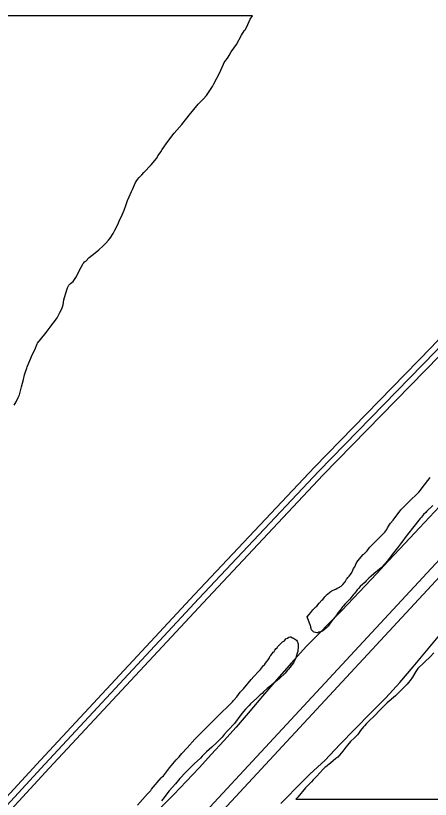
# Model space of a CAD drawing. Extents: x 3177385 to 3215275, y 903885 to 929304.
# Drawn here: x 3198896 to 3199953, y 922488 to 924487 of the extents above; entities that cross this region are included whole.
import ezdxf

# ---------------------------------------------------------------- set-up
doc = ezdxf.new("R2010")
doc.units = 0
for name, color, linetype in [('V-LEVE-TOET', 7, 'Continuous'), ('V-ROAD-CNTR', 7, 'Continuous'), ('V-SITE-VEGE', 7, 'Continuous'), ('V-SURV-LINE', 7, 'Continuous')]:
    doc.layers.add(name, color=color, linetype=linetype)

msp = doc.modelspace()

# ---------------------------------------------------------------- linework, layer by layer
at = {"layer": 'V-LEVE-TOET'}
for points in [[(3199976.2, 923235.6), (3199925.9, 923181.2), (3199875.4, 923127.2), (3199846.1, 923095.5), (3199816.8, 923063.9), (3199787.2, 923032.5), (3199757.4, 923001.2), (3199727.5, 922970.1), (3199697.4, 922939.2), (3199667.1, 922908.5), (3199636.7, 922877.9), (3199599, 922836.1), (3199561.7, 922793.9), (3199525, 922751.2), (3199488.9, 922708), (3199458.1, 922672.7), (3199427, 922637.8), (3199395.5, 922603.1), (3199363.8, 922568.7), (3199331.7, 922534.6), (3199299.3, 922500.8), (3199266.6, 922467.2)], [(3199572.5, 922477.5), (3199590.5, 922496.5), (3199608.9, 922515.3), (3199627.5, 922533.8), (3199646.3, 922552.1), (3199665.4, 922570.1), (3199684.7, 922587.9), (3199722.9, 922628.2), (3199761.6, 922668.1), (3199800.6, 922707.7), (3199840.1, 922746.8), (3199875.1, 922786.4), (3199909.6, 922826.5), (3199943.7, 922866.8), (3199977.4, 922907.5)]]:
    msp.add_lwpolyline(points, dxfattribs=at)
at = {"layer": 'V-ROAD-CNTR'}
for points in [[(3200648, 924339.4), (3200609.8, 924305.1), (3200456.1, 924156), (3200257, 923941.6), (3199966.4, 923630.4), (3199668.7, 923325.3), (3199363, 923000.2), (3198970.7, 922577.7), (3198602.5, 922178.3), (3198284.5, 921845.3), (3197933.9, 921476), (3197585.5, 921095.7), (3197385.9, 920879.9), (3197269.9, 920750.5), (3197232.5, 920705.7), (3197201.6, 920689.4), (3197172.8, 920685.5), (3197150.6, 920697.3), (3197131.6, 920712), (3197116.7, 920737.6), (3197110.4, 920760)], [(3200625.7, 924339.5), (3200599.6, 924316.1), (3200445.4, 924166.5), (3200246.1, 923951.8), (3199955.6, 923640.7), (3199657.9, 923335.7), (3199352, 923010.4), (3198959.7, 922587.9), (3198591.5, 922188.5), (3198273.6, 921855.7), (3197922.9, 921486.2), (3197574.5, 921105.9), (3197374.8, 920890), (3197258.5, 920760.3), (3197222.9, 920717.6), (3197196.9, 920704), (3197175.5, 920701.1), (3197158.8, 920710), (3197143.1, 920722.1), (3197125.3, 920752.5)], [(3200648, 924319.3), (3200620, 924294.2), (3200466.8, 924145.6), (3200268, 923931.4), (3199977.3, 923620), (3199679.6, 923314.9), (3199373.9, 922989.9), (3198981.7, 922567.6), (3198613.4, 922168), (3198295.3, 921835), (3197944.9, 921465.7), (3197596.6, 921085.6), (3197397, 920869.8), (3197281.2, 920740.7), (3197242.1, 920693.8), (3197206.2, 920674.9), (3197170, 920670), (3197142.4, 920684.7), (3197123.1, 920699.6)]]:
    msp.add_lwpolyline(points, dxfattribs=at)
at = {"layer": 'V-SITE-VEGE'}
for p, q in [((3199962.3, 922861.7), (3199953.2, 922851.7)), ((3199953.2, 922851.7), (3199939.5, 922839.3)), ((3199921.7, 922822), (3199916.2, 922814.7)), ((3199937.2, 922837.5), (3199921.7, 922822)), ((3199939.5, 922839.3), (3199937.2, 922837.5)), ((3199916.2, 922814.7), (3199907.5, 922800.1)), ((3199893.8, 922782.3), (3199879.2, 922766.3)), ((3199897.9, 922786.4), (3199893.8, 922782.3)), ((3199902, 922791.4), (3199897.9, 922786.4)), ((3199907.5, 922800.1), (3199902, 922791.4)), ((3199879.2, 922766.3), (3199870.5, 922758.1)), ((3199864.6, 922752.2), (3199843.6, 922734.8)), ((3199870.5, 922758.1), (3199864.6, 922752.2)), ((3199836.3, 922727.5), (3199825.8, 922717.5)), ((3199843.6, 922734.8), (3199836.3, 922727.5)), ((3199825.8, 922717.5), (3199809.3, 922699.7)), ((3199790.1, 922681.4), (3199785.1, 922675.5)), ((3199793.3, 922684.6), (3199790.1, 922681.4)), ((3199798.4, 922689.2), (3199793.3, 922684.6)), ((3199809.3, 922699.7), (3199798.4, 922689.2)), ((3199775.1, 922663.6), (3199770, 922656.3)), ((3199782.8, 922673.2), (3199775.1, 922663.6)), ((3199785.1, 922675.5), (3199782.8, 922673.2)), ((3199760.9, 922646.3), (3199749.9, 922635.8)), ((3199763.6, 922648.6), (3199760.9, 922646.3)), ((3199767.8, 922652.7), (3199763.6, 922648.6)), ((3199770, 922656.3), (3199767.8, 922652.7)), ((3199737.6, 922621.6), (3199729.8, 922611.1)), ((3199741.7, 922626.2), (3199737.6, 922621.6)), ((3199749.9, 922635.8), (3199741.7, 922626.2)), ((3199729.8, 922611.1), (3199721.6, 922600.6)), ((3199712.5, 922592.4), (3199698.8, 922580.5)), ((3199717.1, 922595.6), (3199712.5, 922592.4)), ((3199721.6, 922600.6), (3199717.1, 922595.6)), ((3199679.6, 922564.6), (3199663.6, 922547.2)), ((3199685.5, 922570), (3199679.6, 922564.6)), ((3199689.7, 922572.8), (3199685.5, 922570)), ((3199691.5, 922575.1), (3199689.7, 922572.8)), ((3199698.8, 922580.5), (3199691.5, 922575.1)), ((3199663.6, 922547.2), (3199654.5, 922538.1)), ((3199642.6, 922524.9), (3199635.3, 922517.6)), ((3199650.4, 922533.1), (3199642.6, 922524.9)), ((3199654.5, 922538.1), (3199650.4, 922533.1)), ((3199635.3, 922517.6), (3199615.7, 922493.8)), ((3199615.7, 922493.8), (3199610.6, 922488.3)), ((3199610.6, 922488.3), (3200059.8, 922488.3))]:
    msp.add_line(p, q, dxfattribs=at)
for points in [[(3199185.5, 924025), (3199191.7, 924039), (3199193.9, 924043.5), (3199201.7, 924061.3), (3199206.7, 924069.7), (3199210.7, 924074.7), (3199217.9, 924081.4), (3199222.9, 924087.6), (3199241.9, 924107.1), (3199254.8, 924123.3), (3199259.3, 924130.6), (3199266, 924140.1), (3199269.3, 924146.2), (3199283.8, 924166.3), (3199300.6, 924187.5), (3199307.3, 924194.8), (3199319.6, 924209.3), (3199329.1, 924221.6), (3199341.4, 924237.8), (3199347, 924243.9), (3199361.5, 924261.8), (3199373.8, 924274.1), (3199382.7, 924283.6), (3199397.8, 924306.4), (3199401.7, 924313.7), (3199415.7, 924340.5), (3199429.7, 924371.2), (3199431.3, 924372.3), (3199433.6, 924375.7), (3199438, 924381.3), (3199440.8, 924385.7), (3199445.9, 924394.7), (3199459.3, 924413.7), (3199472.1, 924437.1), (3199478.8, 924448.3), (3199481.1, 924451.1), (3199485.5, 924458.9), (3199493.9, 924477.9), (3199500.1, 924487.2), (3194782.9, 924487.2)], [(3198892.2, 923494), (3198897.2, 923501.9), (3198902.8, 923513), (3198905.6, 923520.3), (3198910.6, 923540.4), (3198916.2, 923559.4), (3198919, 923571.1), (3198921.2, 923578.4), (3198924.6, 923587.8), (3198925.7, 923591.8), (3198939.1, 923623.6), (3198944.7, 923634.8), (3198950.8, 923650.4), (3198952, 923652.1), (3198959.8, 923661.6), (3198974.3, 923678.9), (3198983.8, 923692.8), (3198988.3, 923699), (3198995, 923706.8), (3199002.2, 923716.3), (3199008.9, 923729.7), (3199014, 923739.2), (3199016.8, 923749.8), (3199019, 923762.6), (3199022.9, 923777.1), (3199028, 923792.8), (3199031.9, 923800), (3199035.8, 923803.9), (3199043, 923809.5), (3199049.7, 923819.6), (3199063.2, 923845.3), (3199068.2, 923855.3), (3199069.9, 923857), (3199071.5, 923859.2), (3199074.9, 923861.4), (3199083.8, 923870.4), (3199098.9, 923882.1), (3199107.8, 923889.9), (3199119.6, 923900.5), (3199126.3, 923907.2), (3199132.4, 923914.5), (3199136.9, 923920.1), (3199144.7, 923931.8), (3199148.6, 923940.2), (3199156.4, 923954.7), (3199160.4, 923963.1), (3199167.6, 923979.3), (3199172.7, 923991.5), (3199176.6, 924002.7), (3199181.6, 924015.6), (3199185.5, 924025)], [(3199879.4, 923143.6), (3199869.4, 923129.6), (3199856, 923112.9), (3199843.1, 923096.1), (3199838.1, 923090), (3199828, 923078.8), (3199809.6, 923063.8), (3199802.3, 923057.6), (3199796.2, 923052), (3199792.3, 923048.1), (3199789.5, 923045.3), (3199787.2, 923042.5), (3199774.4, 923031.4), (3199770.5, 923026.3), (3199766.6, 923023), (3199760.4, 923014.1), (3199757.6, 923010.7), (3199747.6, 922999), (3199736.4, 922987.3), (3199731.4, 922980.6), (3199729.7, 922979.4), (3199723, 922971.1), (3199718, 922964.4), (3199715.7, 922961), (3199714.6, 922958.8), (3199705.7, 922948.2), (3199701.8, 922943.2), (3199692.8, 922930.3), (3199690.6, 922927.5), (3199688.4, 922925.3), (3199684.4, 922921.9), (3199681.7, 922919.7), (3199676.6, 922916.4), (3199669.4, 922914.7), (3199666.6, 922913), (3199664.3, 922913), (3199657.1, 922914.7), (3199655.4, 922915.8), (3199650.4, 922920.8), (3199648.2, 922926.4), (3199648.2, 922928.7), (3199647.6, 922930.9), (3199639.2, 922953.8), (3199644.3, 922959.9), (3199648.2, 922964.4), (3199653.7, 922971.7), (3199658.8, 922976.7), (3199661.6, 922978.9), (3199663.8, 922981.1), (3199669.9, 922989), (3199676.7, 922996.2), (3199679.4, 922998.4), (3199682.2, 923002.4), (3199684.5, 923004.6), (3199687.8, 923007.9), (3199688.9, 923009.6), (3199691.7, 923012.4), (3199700.1, 923019.1), (3199705.7, 923021.9), (3199712.4, 923024.7), (3199715.8, 923026.9), (3199722.5, 923029.2), (3199723.6, 923030.8), (3199725.8, 923031.9), (3199730.3, 923036.4), (3199735.9, 923043.1), (3199739.8, 923049.8), (3199740.9, 923051.5), (3199743.1, 923053.7), (3199746.5, 923057.6), (3199752.1, 923064.9), (3199755.4, 923072.7), (3199757.7, 923077.2), (3199760.4, 923081.6), (3199764.4, 923090), (3199768.3, 923096.2), (3199781.7, 923112.9), (3199783.4, 923114), (3199788.4, 923119), (3199792.3, 923122.4), (3199796.8, 923128), (3199797.9, 923130.2), (3199805.1, 923137.5), (3199812.4, 923145.3), (3199814.6, 923147), (3199819.1, 923152), (3199837, 923169.9), (3199842, 923176.6), (3199844.2, 923180.5), (3199848.7, 923187.2), (3199852.1, 923192.7), (3199858.8, 923200.6), (3199878.3, 923226.8), (3199906.3, 923254.7), (3199915.8, 923263.1), (3199920.8, 923268.1), (3199923.6, 923272), (3199928, 923276.5), (3199932.5, 923282.6), (3199953.2, 923309.4)], [(3199959.3, 923237.9), (3199943.7, 923222.3), (3199941.4, 923219.5), (3199935.8, 923215.1), (3199930.8, 923208.4), (3199927.5, 923204.4), (3199907.4, 923179.9), (3199888.9, 923155.9), (3199882.8, 923147.5), (3199879.4, 923143.6)], [(3199546.5, 922855), (3199552.6, 922863.9), (3199554.9, 922865.6), (3199557.1, 922868.9), (3199560.5, 922873.4), (3199562.7, 922875.1), (3199563.8, 922877.3), (3199565.5, 922879), (3199566.6, 922880.6), (3199572.7, 922886.8), (3199575, 922888.5), (3199576.7, 922890.1), (3199581.1, 922892.9), (3199582.8, 922895.2), (3199585, 922897.4), (3199589.5, 922899.6), (3199592.3, 922901.9), (3199595.7, 922903), (3199597.9, 922902.4), (3199601.8, 922900.2), (3199604.6, 922899.1), (3199609.1, 922895.7), (3199611.8, 922894), (3199613.5, 922891.8), (3199616.3, 922885.1), (3199616.3, 922879.5), (3199615.2, 922865.6), (3199614.1, 922861.1), (3199610.2, 922848.8), (3199604, 922836.5), (3199591.7, 922820.3), (3199588.9, 922817.5), (3199582.8, 922809.7), (3199568.3, 922796.3), (3199543.7, 922775.7), (3199537, 922770.6), (3199528, 922762.3), (3199524.1, 922758.4), (3199519.7, 922755), (3199511.3, 922746.6), (3199494.5, 922731.6), (3199491.7, 922727.7), (3199482.2, 922718.2), (3199476.6, 922712), (3199470.5, 922704.2), (3199453.7, 922681.9), (3199451.5, 922679.1), (3199440.3, 922666.8), (3199435.3, 922662.3), (3199428, 922654), (3199422.5, 922646.7), (3199407.9, 922632.2), (3199396.2, 922621), (3199382.8, 922609.3), (3199380, 922607.1)], [(3199206.8, 922473.1), (3199232, 922502.1), (3199240.4, 922511), (3199242.6, 922514.4), (3199267.2, 922542.9), (3199269.4, 922545.7), (3199272.8, 922547.9), (3199288.4, 922568.5), (3199305.7, 922588.6), (3199313, 922596.5), (3199319.7, 922604.8), (3199333.1, 922619.4), (3199352.6, 922641.7), (3199361.6, 922650.6), (3199364.4, 922654), (3199372.2, 922661.2), (3199424.1, 922713.2), (3199433.6, 922721.5), (3199448.7, 922736.6), (3199451.5, 922740.5), (3199459.9, 922749.4), (3199463.8, 922755.6), (3199468.8, 922761.7), (3199476.7, 922770.1), (3199496.2, 922793.5), (3199503.5, 922801.9), (3199515.8, 922815.3), (3199520.2, 922819.8), (3199528.1, 922829.3), (3199530.3, 922831.5), (3199533.1, 922835.4), (3199542.6, 922847.7), (3199544.3, 922852.2), (3199546.5, 922855)], [(3199380, 922607.1), (3199375, 922601.5), (3199371.6, 922598.7), (3199367.1, 922593.1), (3199351.5, 922579.1), (3199329.7, 922557.4), (3199314.6, 922541.7), (3199303.5, 922527.8), (3199287.3, 922509.9), (3199276.1, 922495.4), (3199274.4, 922492.6), (3199268.3, 922484.8)]]:
    msp.add_lwpolyline(points, dxfattribs=at)
at = {"layer": 'V-SURV-LINE'}
for points in [[(3198957.1, 922000.1), (3200575.1, 923745.6)], [(3200597.1, 923725.2), (3198979.1, 921979.7)]]:
    msp.add_lwpolyline(points, dxfattribs=at)

doc.saveas('drawing.dxf')
